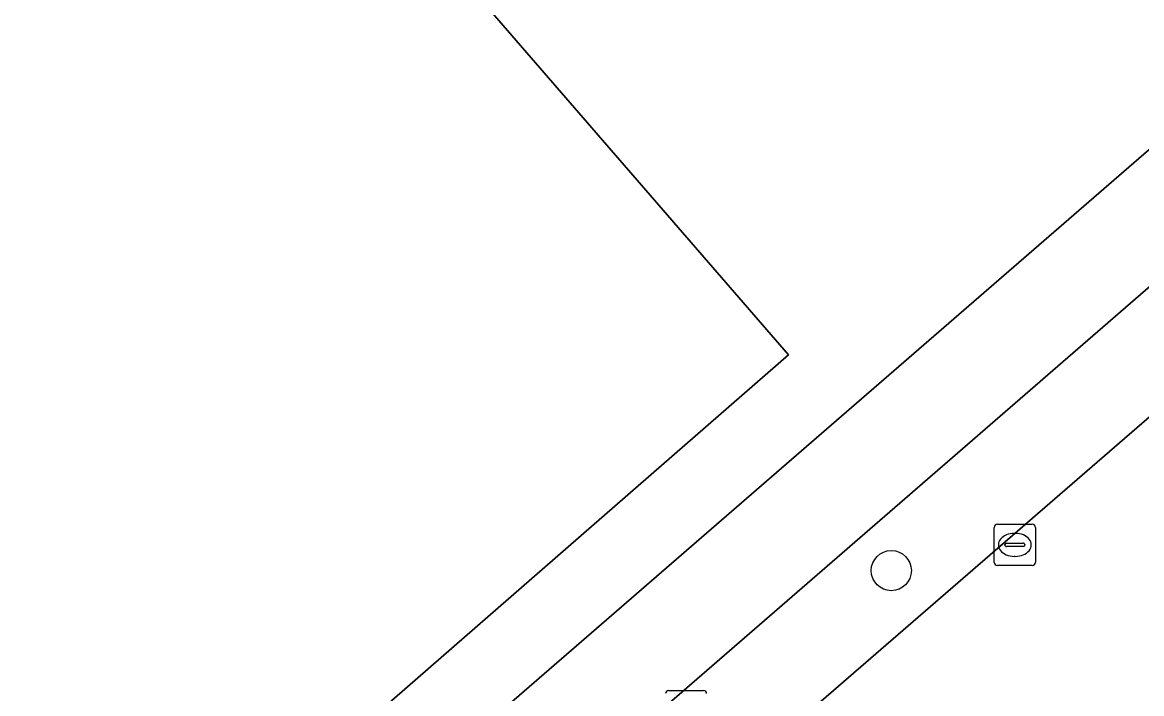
# Model space of a CAD drawing. Extents: x 156141 to 158132, y 385651 to 388333.
# Drawn here: x 156543.23 to 156570.49, y 386917.93 to 386934.27 of the extents above; entities that cross this region are included whole.
import ezdxf

# ---------------------------------------------------------------- set-up
doc = ezdxf.new("R2010")
doc.units = 0
for name, color, linetype in [('IMGEO_Berm_groen', 7, 'Continuous'), ('IMGEO_Boom', 7, 'Continuous'), ('IMGEO_Brandkraan', 7, 'Continuous'), ('IMGEO_Erf', 7, 'Continuous'), ('IMGEO_Fietspad_gesloten', 7, 'Continuous'), ('IMGEO_Groenvoorziening', 7, 'Continuous'), ('IMGEO_Kolk', 7, 'Continuous'), ('IMGEO_Rijbaan_lokaal_gesloten', 7, 'Continuous')]:
    doc.layers.add(name, color=color, linetype=linetype)

msp = doc.modelspace()

# ---------------------------------------------------------------- linework, layer by layer
at = {"layer": 'IMGEO_Berm_groen'}
msp.add_lwpolyline([(156578.429, 386931.366), (156584.359, 386936.515), (156582.78, 386938.315), (156576.815, 386933.146), (156532.37, 386894.634), (156533.965, 386892.782), (156542.199, 386899.938), (156560.328, 386915.699), (156577.884, 386930.893)], close=True, dxfattribs=at)
at = {"layer": 'IMGEO_Boom'}
msp.add_circle((156564.398, 386920.922), 0.489, dxfattribs=at)
at = {"layer": 'IMGEO_Brandkraan'}
msp.add_line((156558.973, 386918.001), (156559.825, 386918.001), dxfattribs=at)
msp.add_lwpolyline([(156558.973, 386918.001), (156559.825, 386918.001)], dxfattribs=at)
for centre, start, end in [((156558.975, 386917.925), 91.552, 178.448), ((156558.975, 386917.925), 91.552, 178.448), ((156559.823, 386917.925), 1.552, 88.448), ((156559.823, 386917.925), 1.552, 88.448)]:
    msp.add_arc(centre, 0.0765, start, end, dxfattribs=at)
at = {"layer": 'IMGEO_Erf'}
msp.add_lwpolyline([(156462.67, 386902.501), (156491.629, 386866.981), (156492.59, 386866.039), (156496.923, 386869.783), (156499.971, 386872.416), (156524.931, 386894.049), (156528.865, 386897.414), (156561.896, 386926.176), (156532.292, 386960.323)], dxfattribs=at)
at = {"layer": 'IMGEO_Fietspad_gesloten'}
msp.add_lwpolyline([(156527.655, 386890.556), (156532.37, 386894.634), (156576.815, 386933.146), (156575.112, 386935.021), (156530.069, 386896.004), (156526.123, 386892.626), (156505.841, 386875.055), (156501.161, 386871.018), (156500, 386870.014), (156498.118, 386868.387), (156493.807, 386864.708), (156486.891, 386858.499), (156488.601, 386856.57), (156488.938, 386856.873), (156495.265, 386862.481), (156498.994, 386865.729), (156499.145, 386865.756), (156500.063, 386866.568), (156502.896, 386869.072), (156507.435, 386873.064)], close=True, dxfattribs=at)
at = {"layer": 'IMGEO_Groenvoorziening'}
msp.add_lwpolyline([(156548.555, 386953.619), (156542.644, 386960.844), (156536.4, 386968.352), (156533.608, 386972.166), (156526.591, 386980.435), (156524.337, 386983.087), (156484.391, 386948.01), (156486.162, 386946.33), (156489.804, 386942.873), (156517.635, 386961.628), (156527.955, 386965.366), (156532.292, 386960.323), (156561.896, 386926.176), (156528.865, 386897.414), (156530.069, 386896.004), (156575.112, 386935.021), (156581.136, 386940.239), (156580.507, 386940.959), (156585.398, 386945.175), (156586.015, 386944.463), (156633.634, 386985.932)], dxfattribs=at)
at = {"layer": 'IMGEO_Kolk'}
for p, q in [((156566.905, 386921.122), (156566.905, 386921.974)), ((156566.98, 386922.048), (156567.832, 386922.048)), ((156567.906, 386921.974), (156567.906, 386921.122)), ((156567.393, 386921.828), (156567.418, 386921.828)), ((156567.164, 386921.542), (156567.164, 386921.554)), ((156567.602, 386921.505), (156567.204, 386921.505)), ((156567.207, 386921.591), (156567.605, 386921.591)), ((156567.648, 386921.554), (156567.648, 386921.542)), ((156567.416, 386921.268), (156567.391, 386921.268)), ((156567.832, 386921.048), (156566.98, 386921.048))]:
    msp.add_line(p, q, dxfattribs=at)
for points in [[(156566.905, 386921.122), (156566.905, 386921.974)], [(156566.98, 386922.048), (156567.832, 386922.048)], [(156567.906, 386921.974), (156567.906, 386921.122)], [(156567.832, 386921.048), (156566.98, 386921.048)]]:
    msp.add_lwpolyline(points, dxfattribs=at)
for centre, radius, start, end in [((156566.982, 386921.972), 0.0765, 91.552, 178.448), ((156566.982, 386921.972), 0.0765, 91.552, 178.448), ((156567.83, 386921.972), 0.0765, 1.552, 88.448), ((156567.83, 386921.972), 0.0765, 1.552, 88.448), ((156567.204, 386921.551), 0.0403, 85.8775, 175.7526), ((156567.201, 386921.541), 0.0366, 178.938, 274.7102), ((156567.605, 386921.548), 0.043, 264.8664, 352.4533), ((156567.609, 386921.553), 0.0386, 1.7309, 96.639), ((156566.982, 386921.124), 0.0765, 181.552, 268.448), ((156566.982, 386921.124), 0.0765, 181.552, 268.448), ((156567.83, 386921.124), 0.0765, 271.552, 358.448), ((156567.83, 386921.124), 0.0765, 271.552, 358.448)]:
    msp.add_arc(centre, radius, start, end, dxfattribs=at)
for centre, major_axis, ratio, start_param, end_param in [((156567.392, 386921.548), (-0.387, 0.002), 0.722429, 4.712389, 7.853982), ((156567.417, 386921.548), (-0.39, 0.002), 0.717154, 1.570796, 4.712389)]:
    msp.add_ellipse(centre, major_axis=major_axis, ratio=ratio, start_param=start_param, end_param=end_param, dxfattribs=at)
at = {"layer": 'IMGEO_Rijbaan_lokaal_gesloten'}
msp.add_lwpolyline([(156532.275, 386882.472), (156549.237, 386897.161), (156574.683, 386919.259), (156582.924, 386926.417), (156578.429, 386931.366), (156577.884, 386930.893), (156560.328, 386915.699), (156542.199, 386899.938)], dxfattribs=at)

doc.saveas('drawing.dxf')
